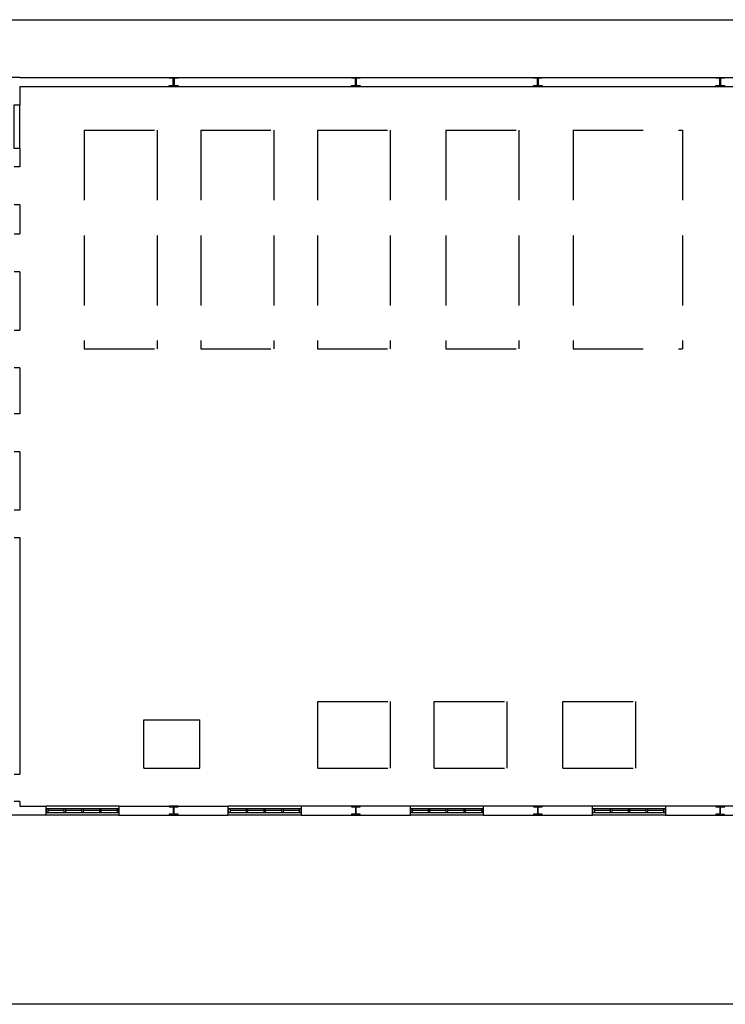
# Model space of a CAD drawing. Header units: millimetres. Extents: x -559 to 10735, y -2326 to 222.
# Tile 413 of 656: x 2627 to 2637, y -1797 to -1783. Entities that reach past the tile are written whole.
import ezdxf

# ---------------------------------------------------------------- set-up
doc = ezdxf.new("R2010")
doc.units = ezdxf.units.MM
doc.header["$LTSCALE"] = 4
doc.linetypes.add('HIDDEN', pattern=[0.375, 0.25, -0.125])
doc.layers.add('Extremos da Area Total', color=253, linetype='Continuous')
doc.layers.add('Planta Baixa', color=251, linetype='Continuous')

# ---------------------------------------------------------------- blocks, each defined once
blk = doc.blocks.new('AUW01D3S-flat-18-flat-1')
at = {"color": 9}
for p, q in [((0, 0.125), (-2, 0.125)), ((0, -0.125), (-2, -0.125))]:
    blk.add_line(p, q, dxfattribs=at)
blk = doc.blocks.new('AUD18D1S-flat-48-flat-1')
at = {"color": 9}
for p, q in [((-2, -0.125), (-2, 0.125)), ((0, 0.125), (0, -0.125))]:
    blk.add_line(p, q, dxfattribs=at)
blk = doc.blocks.new('AUD19D1S-flat-48-flat-1')
at = {"color": 9}
for p, q in [((-2, 0), (-2, 0)), ((0, 0), (0, 0))]:
    blk.add_line(p, q, dxfattribs=at)
blk = doc.blocks.new('AUD37D1S-flat-132-flat-1')
at = {"color": 9}
for p, q in [((-0.05, 0.05), (-0.05, -0.05)), ((0, 0.05), (-0.05, 0.05)), ((0, -0.05), (0, 0.05)), ((-0.05, -0.05), (0, -0.05))]:
    blk.add_line(p, q, dxfattribs=at)
at = {"color": 9, "width": 0.5, "flags": 3}
for p in [(-0.05, 0), (-0.05, -0.05)]:
    blk.add_attdef('JAMBPT', p, '', height=0.01, rotation=180, dxfattribs=at)
at = {"color": 9, "oblique": 36.8699, "width": 1.25, "flags": 3}
for p in [(-0.05, 0.05), (-0.05, 0), (-0.05, -0.05)]:
    blk.add_attdef('JAMBPT', p, '', height=0.00632, rotation=243.4349, dxfattribs=at)
blk = doc.blocks.new('AUD37D1S-flat-131-flat-1')
at = {"color": 9}
for p, q in [((0, -0.05), (0, 0.05)), ((0, 0.05), (0.05, 0.05)), ((0.05, 0.05), (0.05, -0.05)), ((0.05, -0.05), (0, -0.05))]:
    blk.add_line(p, q, dxfattribs=at)
at = {"color": 9, "text_generation_flag": 4, "width": 1.25, "flags": 3}
for p in [(0.05, 0.05), (0.05, 0), (0.05, -0.05)]:
    blk.add_attdef('JAMBPT', p, '', height=0.00632, rotation=296.5651, dxfattribs=at)
at = {"color": 9, "text_generation_flag": 4, "width": 0.5, "flags": 3}
for p in [(0.05, 0), (0.05, -0.05)]:
    blk.add_attdef('JAMBPT', p, '', height=0.01, dxfattribs=at)
blk = doc.blocks.new('AUD40D1S-flat-36-flat-1')
at = {"color": 9}
for p, q in [((-1, 0.05), (-1, -0.05)), ((1, 0.05), (-1, 0.05)), ((1, -0.05), (1, 0.05)), ((-1, -0.05), (1, -0.05))]:
    blk.add_line(p, q, dxfattribs=at)
blk = doc.blocks.new('AUD40D1S-flat-35-flat-1')
at = {"color": 9}
for p, q in [((-1, 0.05), (-1, -0.05)), ((1, 0.05), (-1, 0.05)), ((1, -0.05), (1, 0.05)), ((-1, -0.05), (1, -0.05))]:
    blk.add_line(p, q, dxfattribs=at)
blk = doc.blocks.new('AUD37D1S-flat-130-flat-1')
at = {"color": 9}
for p, q in [((-0.05, 0.05), (-0.05, -0.05)), ((0, 0.05), (-0.05, 0.05)), ((0, -0.05), (0, 0.05)), ((-0.05, -0.05), (0, -0.05))]:
    blk.add_line(p, q, dxfattribs=at)
at = {"color": 9, "width": 0.5, "flags": 3}
for p in [(-0.05, 0), (-0.05, -0.05)]:
    blk.add_attdef('JAMBPT', p, '', height=0.01, rotation=180, dxfattribs=at)
at = {"color": 9, "oblique": 36.8699, "width": 1.25, "flags": 3}
for p in [(-0.05, 0.05), (-0.05, 0), (-0.05, -0.05)]:
    blk.add_attdef('JAMBPT', p, '', height=0.00632, rotation=243.4349, dxfattribs=at)
blk = doc.blocks.new('AUD37D1S-flat-129-flat-1')
at = {"color": 9}
for p, q in [((-0.05, 0.05), (-0.05, -0.05)), ((0, 0.05), (-0.05, 0.05)), ((0, -0.05), (0, 0.05)), ((-0.05, -0.05), (0, -0.05))]:
    blk.add_line(p, q, dxfattribs=at)
at = {"color": 9, "width": 0.5, "flags": 3}
for p in [(-0.05, 0), (-0.05, -0.05)]:
    blk.add_attdef('JAMBPT', p, '', height=0.01, rotation=180, dxfattribs=at)
at = {"color": 9, "oblique": 36.8699, "width": 1.25, "flags": 3}
for p in [(-0.05, 0.05), (-0.05, 0), (-0.05, -0.05)]:
    blk.add_attdef('JAMBPT', p, '', height=0.00632, rotation=243.4349, dxfattribs=at)
blk = doc.blocks.new('AUD37D1S-flat-128-flat-1')
at = {"color": 9}
for p, q in [((-0.05, 0.05), (-0.05, -0.05)), ((0, 0.05), (-0.05, 0.05)), ((0, -0.05), (0, 0.05)), ((-0.05, -0.05), (0, -0.05))]:
    blk.add_line(p, q, dxfattribs=at)
at = {"color": 9, "width": 0.5, "flags": 3}
for p in [(-0.05, 0), (-0.05, -0.05)]:
    blk.add_attdef('JAMBPT', p, '', height=0.01, rotation=180, dxfattribs=at)
at = {"color": 9, "oblique": 36.8699, "width": 1.25, "flags": 3}
for p in [(-0.05, 0.05), (-0.05, 0), (-0.05, -0.05)]:
    blk.add_attdef('JAMBPT', p, '', height=0.00632, rotation=243.4349, dxfattribs=at)
blk = doc.blocks.new('AUW01D1S-flat-52-flat-1')
at = {"color": 9}
blk.add_line((0.21875, 0), (-0.21875, 0), dxfattribs=at)
blk = doc.blocks.new('AUW01D1S-flat-51-flat-1')
at = {"color": 9}
blk.add_line((0.21875, 0), (-0.21875, 0), dxfattribs=at)
blk = doc.blocks.new('AUW01D1S-flat-50-flat-1')
at = {"color": 9}
blk.add_line((0.21875, 0), (-0.21875, 0), dxfattribs=at)
blk = doc.blocks.new('AUW01D1S-flat-49-flat-1')
at = {"color": 9}
blk.add_line((0.21875, 0), (-0.21875, 0), dxfattribs=at)
blk = doc.blocks.new('AUW01D3S-flat-17-flat-1')
at = {"color": 9}
for p, q in [((0, 0.125), (-2, 0.125)), ((0, -0.125), (-2, -0.125))]:
    blk.add_line(p, q, dxfattribs=at)
blk = doc.blocks.new('AUD18D1S-flat-47-flat-1')
at = {"color": 9}
for p, q in [((-2, -0.125), (-2, 0.125)), ((0, 0.125), (0, -0.125))]:
    blk.add_line(p, q, dxfattribs=at)
blk = doc.blocks.new('AUD19D1S-flat-47-flat-1')
at = {"color": 9}
for p, q in [((-2, 0), (-2, 0)), ((0, 0), (0, 0))]:
    blk.add_line(p, q, dxfattribs=at)
blk = doc.blocks.new('AUD37D1S-flat-127-flat-1')
at = {"color": 9}
for p, q in [((-0.05, 0.05), (-0.05, -0.05)), ((0, 0.05), (-0.05, 0.05)), ((0, -0.05), (0, 0.05)), ((-0.05, -0.05), (0, -0.05))]:
    blk.add_line(p, q, dxfattribs=at)
at = {"color": 9, "width": 0.5, "flags": 3}
for p in [(-0.05, 0), (-0.05, -0.05)]:
    blk.add_attdef('JAMBPT', p, '', height=0.01, rotation=180, dxfattribs=at)
at = {"color": 9, "oblique": 36.8699, "width": 1.25, "flags": 3}
for p in [(-0.05, 0.05), (-0.05, 0), (-0.05, -0.05)]:
    blk.add_attdef('JAMBPT', p, '', height=0.00632, rotation=243.4349, dxfattribs=at)
blk = doc.blocks.new('AUD37D1S-flat-126-flat-1')
at = {"color": 9}
for p, q in [((0, -0.05), (0, 0.05)), ((0, 0.05), (0.05, 0.05)), ((0.05, 0.05), (0.05, -0.05)), ((0.05, -0.05), (0, -0.05))]:
    blk.add_line(p, q, dxfattribs=at)
at = {"color": 9, "text_generation_flag": 4, "width": 1.25, "flags": 3}
for p in [(0.05, 0.05), (0.05, 0), (0.05, -0.05)]:
    blk.add_attdef('JAMBPT', p, '', height=0.00632, rotation=296.5651, dxfattribs=at)
at = {"color": 9, "text_generation_flag": 4, "width": 0.5, "flags": 3}
for p in [(0.05, 0), (0.05, -0.05)]:
    blk.add_attdef('JAMBPT', p, '', height=0.01, dxfattribs=at)
blk = doc.blocks.new('AUD40D1S-flat-34-flat-1')
at = {"color": 9}
for p, q in [((-1, 0.05), (-1, -0.05)), ((1, 0.05), (-1, 0.05)), ((1, -0.05), (1, 0.05)), ((-1, -0.05), (1, -0.05))]:
    blk.add_line(p, q, dxfattribs=at)
blk = doc.blocks.new('AUD40D1S-flat-33-flat-1')
at = {"color": 9}
for p, q in [((-1, 0.05), (-1, -0.05)), ((1, 0.05), (-1, 0.05)), ((1, -0.05), (1, 0.05)), ((-1, -0.05), (1, -0.05))]:
    blk.add_line(p, q, dxfattribs=at)
blk = doc.blocks.new('AUD37D1S-flat-125-flat-1')
at = {"color": 9}
for p, q in [((-0.05, 0.05), (-0.05, -0.05)), ((0, 0.05), (-0.05, 0.05)), ((0, -0.05), (0, 0.05)), ((-0.05, -0.05), (0, -0.05))]:
    blk.add_line(p, q, dxfattribs=at)
at = {"color": 9, "width": 0.5, "flags": 3}
for p in [(-0.05, 0), (-0.05, -0.05)]:
    blk.add_attdef('JAMBPT', p, '', height=0.01, rotation=180, dxfattribs=at)
at = {"color": 9, "oblique": 36.8699, "width": 1.25, "flags": 3}
for p in [(-0.05, 0.05), (-0.05, 0), (-0.05, -0.05)]:
    blk.add_attdef('JAMBPT', p, '', height=0.00632, rotation=243.4349, dxfattribs=at)
blk = doc.blocks.new('AUD37D1S-flat-124-flat-1')
at = {"color": 9}
for p, q in [((-0.05, 0.05), (-0.05, -0.05)), ((0, 0.05), (-0.05, 0.05)), ((0, -0.05), (0, 0.05)), ((-0.05, -0.05), (0, -0.05))]:
    blk.add_line(p, q, dxfattribs=at)
at = {"color": 9, "width": 0.5, "flags": 3}
for p in [(-0.05, 0), (-0.05, -0.05)]:
    blk.add_attdef('JAMBPT', p, '', height=0.01, rotation=180, dxfattribs=at)
at = {"color": 9, "oblique": 36.8699, "width": 1.25, "flags": 3}
for p in [(-0.05, 0.05), (-0.05, 0), (-0.05, -0.05)]:
    blk.add_attdef('JAMBPT', p, '', height=0.00632, rotation=243.4349, dxfattribs=at)
blk = doc.blocks.new('AUD37D1S-flat-123-flat-1')
at = {"color": 9}
for p, q in [((-0.05, 0.05), (-0.05, -0.05)), ((0, 0.05), (-0.05, 0.05)), ((0, -0.05), (0, 0.05)), ((-0.05, -0.05), (0, -0.05))]:
    blk.add_line(p, q, dxfattribs=at)
at = {"color": 9, "width": 0.5, "flags": 3}
for p in [(-0.05, 0), (-0.05, -0.05)]:
    blk.add_attdef('JAMBPT', p, '', height=0.01, rotation=180, dxfattribs=at)
at = {"color": 9, "oblique": 36.8699, "width": 1.25, "flags": 3}
for p in [(-0.05, 0.05), (-0.05, 0), (-0.05, -0.05)]:
    blk.add_attdef('JAMBPT', p, '', height=0.00632, rotation=243.4349, dxfattribs=at)
blk = doc.blocks.new('AUW01D1S-flat-48-flat-1')
at = {"color": 9}
blk.add_line((0.21875, 0), (-0.21875, 0), dxfattribs=at)
blk = doc.blocks.new('AUW01D1S-flat-47-flat-1')
at = {"color": 9}
blk.add_line((0.21875, 0), (-0.21875, 0), dxfattribs=at)
blk = doc.blocks.new('AUW01D1S-flat-46-flat-1')
at = {"color": 9}
blk.add_line((0.21875, 0), (-0.21875, 0), dxfattribs=at)
blk = doc.blocks.new('AUW01D1S-flat-45-flat-1')
at = {"color": 9}
blk.add_line((0.21875, 0), (-0.21875, 0), dxfattribs=at)
blk = doc.blocks.new('AUW01D3S-flat-16-flat-1')
at = {"color": 9}
for p, q in [((0, 0.125), (-2, 0.125)), ((0, -0.125), (-2, -0.125))]:
    blk.add_line(p, q, dxfattribs=at)
blk = doc.blocks.new('AUD18D1S-flat-46-flat-1')
at = {"color": 9}
for p, q in [((-2, -0.125), (-2, 0.125)), ((0, 0.125), (0, -0.125))]:
    blk.add_line(p, q, dxfattribs=at)
blk = doc.blocks.new('AUD19D1S-flat-46-flat-1')
at = {"color": 9}
for p, q in [((-2, 0), (-2, 0)), ((0, 0), (0, 0))]:
    blk.add_line(p, q, dxfattribs=at)
blk = doc.blocks.new('AUD37D1S-flat-122-flat-1')
at = {"color": 9}
for p, q in [((-0.05, 0.05), (-0.05, -0.05)), ((0, 0.05), (-0.05, 0.05)), ((0, -0.05), (0, 0.05)), ((-0.05, -0.05), (0, -0.05))]:
    blk.add_line(p, q, dxfattribs=at)
at = {"color": 9, "width": 0.5, "flags": 3}
for p in [(-0.05, 0), (-0.05, -0.05)]:
    blk.add_attdef('JAMBPT', p, '', height=0.01, rotation=180, dxfattribs=at)
at = {"color": 9, "oblique": 36.8699, "width": 1.25, "flags": 3}
for p in [(-0.05, 0.05), (-0.05, 0), (-0.05, -0.05)]:
    blk.add_attdef('JAMBPT', p, '', height=0.00632, rotation=243.4349, dxfattribs=at)
blk = doc.blocks.new('AUD37D1S-flat-121-flat-1')
at = {"color": 9}
for p, q in [((0, -0.05), (0, 0.05)), ((0, 0.05), (0.05, 0.05)), ((0.05, 0.05), (0.05, -0.05)), ((0.05, -0.05), (0, -0.05))]:
    blk.add_line(p, q, dxfattribs=at)
at = {"color": 9, "text_generation_flag": 4, "width": 1.25, "flags": 3}
for p in [(0.05, 0.05), (0.05, 0), (0.05, -0.05)]:
    blk.add_attdef('JAMBPT', p, '', height=0.00632, rotation=296.5651, dxfattribs=at)
at = {"color": 9, "text_generation_flag": 4, "width": 0.5, "flags": 3}
for p in [(0.05, 0), (0.05, -0.05)]:
    blk.add_attdef('JAMBPT', p, '', height=0.01, dxfattribs=at)
blk = doc.blocks.new('AUD40D1S-flat-32-flat-1')
at = {"color": 9}
for p, q in [((-1, 0.05), (-1, -0.05)), ((1, 0.05), (-1, 0.05)), ((1, -0.05), (1, 0.05)), ((-1, -0.05), (1, -0.05))]:
    blk.add_line(p, q, dxfattribs=at)
blk = doc.blocks.new('AUD40D1S-flat-31-flat-1')
at = {"color": 9}
for p, q in [((-1, 0.05), (-1, -0.05)), ((1, 0.05), (-1, 0.05)), ((1, -0.05), (1, 0.05)), ((-1, -0.05), (1, -0.05))]:
    blk.add_line(p, q, dxfattribs=at)
blk = doc.blocks.new('AUD37D1S-flat-120-flat-1')
at = {"color": 9}
for p, q in [((-0.05, 0.05), (-0.05, -0.05)), ((0, 0.05), (-0.05, 0.05)), ((0, -0.05), (0, 0.05)), ((-0.05, -0.05), (0, -0.05))]:
    blk.add_line(p, q, dxfattribs=at)
at = {"color": 9, "width": 0.5, "flags": 3}
for p in [(-0.05, 0), (-0.05, -0.05)]:
    blk.add_attdef('JAMBPT', p, '', height=0.01, rotation=180, dxfattribs=at)
at = {"color": 9, "oblique": 36.8699, "width": 1.25, "flags": 3}
for p in [(-0.05, 0.05), (-0.05, 0), (-0.05, -0.05)]:
    blk.add_attdef('JAMBPT', p, '', height=0.00632, rotation=243.4349, dxfattribs=at)
blk = doc.blocks.new('AUD37D1S-flat-119-flat-1')
at = {"color": 9}
for p, q in [((-0.05, 0.05), (-0.05, -0.05)), ((0, 0.05), (-0.05, 0.05)), ((0, -0.05), (0, 0.05)), ((-0.05, -0.05), (0, -0.05))]:
    blk.add_line(p, q, dxfattribs=at)
at = {"color": 9, "width": 0.5, "flags": 3}
for p in [(-0.05, 0), (-0.05, -0.05)]:
    blk.add_attdef('JAMBPT', p, '', height=0.01, rotation=180, dxfattribs=at)
at = {"color": 9, "oblique": 36.8699, "width": 1.25, "flags": 3}
for p in [(-0.05, 0.05), (-0.05, 0), (-0.05, -0.05)]:
    blk.add_attdef('JAMBPT', p, '', height=0.00632, rotation=243.4349, dxfattribs=at)
blk = doc.blocks.new('AUD37D1S-flat-118-flat-1')
at = {"color": 9}
for p, q in [((-0.05, 0.05), (-0.05, -0.05)), ((0, 0.05), (-0.05, 0.05)), ((0, -0.05), (0, 0.05)), ((-0.05, -0.05), (0, -0.05))]:
    blk.add_line(p, q, dxfattribs=at)
at = {"color": 9, "width": 0.5, "flags": 3}
for p in [(-0.05, 0), (-0.05, -0.05)]:
    blk.add_attdef('JAMBPT', p, '', height=0.01, rotation=180, dxfattribs=at)
at = {"color": 9, "oblique": 36.8699, "width": 1.25, "flags": 3}
for p in [(-0.05, 0.05), (-0.05, 0), (-0.05, -0.05)]:
    blk.add_attdef('JAMBPT', p, '', height=0.00632, rotation=243.4349, dxfattribs=at)
blk = doc.blocks.new('AUW01D1S-flat-44-flat-1')
at = {"color": 9}
blk.add_line((0.21875, 0), (-0.21875, 0), dxfattribs=at)
blk = doc.blocks.new('AUW01D1S-flat-43-flat-1')
at = {"color": 9}
blk.add_line((0.21875, 0), (-0.21875, 0), dxfattribs=at)
blk = doc.blocks.new('AUW01D1S-flat-42-flat-1')
at = {"color": 9}
blk.add_line((0.21875, 0), (-0.21875, 0), dxfattribs=at)
blk = doc.blocks.new('AUW01D1S-flat-41-flat-1')
at = {"color": 9}
blk.add_line((0.21875, 0), (-0.21875, 0), dxfattribs=at)
blk = doc.blocks.new('AUD18D1S-flat-43-flat-1')
at = {"color": 9}
for p, q in [((-0.075, 0.75), (0.075, 0.75)), ((0.075, 0), (-0.075, 0))]:
    blk.add_line(p, q, dxfattribs=at)
blk = doc.blocks.new('AUW01D1S-flat-40-flat-1')
at = {"color": 9}
blk.add_line((0.21875, 0), (-0.21875, 0), dxfattribs=at)
blk = doc.blocks.new('AUW01D1S-flat-39-flat-1')
at = {"color": 9}
blk.add_line((0.21875, 0), (-0.21875, 0), dxfattribs=at)
blk = doc.blocks.new('AUW01D1S-flat-38-flat-1')
at = {"color": 9}
blk.add_line((0.21875, 0), (-0.21875, 0), dxfattribs=at)
blk = doc.blocks.new('AUW01D1S-flat-37-flat-1')
at = {"color": 9}
blk.add_line((0.21875, 0), (-0.21875, 0), dxfattribs=at)
blk = doc.blocks.new('AUD37D1S-flat-109-flat-1')
at = {"color": 9}
for p, q in [((-0.05, 0.05), (-0.05, -0.05)), ((0, 0.05), (-0.05, 0.05)), ((0, -0.05), (0, 0.05)), ((-0.05, -0.05), (0, -0.05))]:
    blk.add_line(p, q, dxfattribs=at)
at = {"color": 9, "width": 0.5, "flags": 3}
for p in [(-0.05, 0), (-0.05, -0.05)]:
    blk.add_attdef('JAMBPT', p, '', height=0.01, rotation=180, dxfattribs=at)
at = {"color": 9, "oblique": 36.8699, "width": 1.25, "flags": 3}
for p in [(-0.05, 0.05), (-0.05, 0), (-0.05, -0.05)]:
    blk.add_attdef('JAMBPT', p, '', height=0.00632, rotation=243.4349, dxfattribs=at)
blk = doc.blocks.new('AUD37D1S-flat-108-flat-1')
at = {"color": 9}
for p, q in [((-0.05, 0.05), (-0.05, -0.05)), ((0, 0.05), (-0.05, 0.05)), ((0, -0.05), (0, 0.05)), ((-0.05, -0.05), (0, -0.05))]:
    blk.add_line(p, q, dxfattribs=at)
at = {"color": 9, "width": 0.5, "flags": 3}
for p in [(-0.05, 0), (-0.05, -0.05)]:
    blk.add_attdef('JAMBPT', p, '', height=0.01, rotation=180, dxfattribs=at)
at = {"color": 9, "oblique": 36.8699, "width": 1.25, "flags": 3}
for p in [(-0.05, 0.05), (-0.05, 0), (-0.05, -0.05)]:
    blk.add_attdef('JAMBPT', p, '', height=0.00632, rotation=243.4349, dxfattribs=at)
blk = doc.blocks.new('AUD37D1S-flat-107-flat-1')
at = {"color": 9}
for p, q in [((-0.05, 0.05), (-0.05, -0.05)), ((0, 0.05), (-0.05, 0.05)), ((0, -0.05), (0, 0.05)), ((-0.05, -0.05), (0, -0.05))]:
    blk.add_line(p, q, dxfattribs=at)
at = {"color": 9, "width": 0.5, "flags": 3}
for p in [(-0.05, 0), (-0.05, -0.05)]:
    blk.add_attdef('JAMBPT', p, '', height=0.01, rotation=180, dxfattribs=at)
at = {"color": 9, "oblique": 36.8699, "width": 1.25, "flags": 3}
for p in [(-0.05, 0.05), (-0.05, 0), (-0.05, -0.05)]:
    blk.add_attdef('JAMBPT', p, '', height=0.00632, rotation=243.4349, dxfattribs=at)
blk = doc.blocks.new('AUD40D1S-flat-30-flat-1')
at = {"color": 9}
for p, q in [((-1, 0.05), (-1, -0.05)), ((1, 0.05), (-1, 0.05)), ((1, -0.05), (1, 0.05)), ((-1, -0.05), (1, -0.05))]:
    blk.add_line(p, q, dxfattribs=at)
blk = doc.blocks.new('AUD40D1S-flat-29-flat-1')
at = {"color": 9}
for p, q in [((-1, 0.05), (-1, -0.05)), ((1, 0.05), (-1, 0.05)), ((1, -0.05), (1, 0.05)), ((-1, -0.05), (1, -0.05))]:
    blk.add_line(p, q, dxfattribs=at)
blk = doc.blocks.new('AUD37D1S-flat-106-flat-1')
at = {"color": 9}
for p, q in [((0, -0.05), (0, 0.05)), ((0, 0.05), (0.05, 0.05)), ((0.05, 0.05), (0.05, -0.05)), ((0.05, -0.05), (0, -0.05))]:
    blk.add_line(p, q, dxfattribs=at)
at = {"color": 9, "text_generation_flag": 4, "width": 1.25, "flags": 3}
for p in [(0.05, 0.05), (0.05, 0), (0.05, -0.05)]:
    blk.add_attdef('JAMBPT', p, '', height=0.00632, rotation=296.5651, dxfattribs=at)
at = {"color": 9, "text_generation_flag": 4, "width": 0.5, "flags": 3}
for p in [(0.05, 0), (0.05, -0.05)]:
    blk.add_attdef('JAMBPT', p, '', height=0.01, dxfattribs=at)
blk = doc.blocks.new('AUD37D1S-flat-105-flat-1')
at = {"color": 9}
for p, q in [((-0.05, 0.05), (-0.05, -0.05)), ((0, 0.05), (-0.05, 0.05)), ((0, -0.05), (0, 0.05)), ((-0.05, -0.05), (0, -0.05))]:
    blk.add_line(p, q, dxfattribs=at)
at = {"color": 9, "width": 0.5, "flags": 3}
for p in [(-0.05, 0), (-0.05, -0.05)]:
    blk.add_attdef('JAMBPT', p, '', height=0.01, rotation=180, dxfattribs=at)
at = {"color": 9, "oblique": 36.8699, "width": 1.25, "flags": 3}
for p in [(-0.05, 0.05), (-0.05, 0), (-0.05, -0.05)]:
    blk.add_attdef('JAMBPT', p, '', height=0.00632, rotation=243.4349, dxfattribs=at)
blk = doc.blocks.new('AUD19D1S-flat-41-flat-1')
at = {"color": 9}
for p, q in [((-2, 0), (-2, 0)), ((0, 0), (0, 0))]:
    blk.add_line(p, q, dxfattribs=at)
blk = doc.blocks.new('AUD18D1S-flat-41-flat-1')
at = {"color": 9}
for p, q in [((-2, -0.125), (-2, 0.125)), ((0, 0.125), (0, -0.125))]:
    blk.add_line(p, q, dxfattribs=at)
blk = doc.blocks.new('AUW01D3S-flat-15-flat-1')
at = {"color": 9}
for p, q in [((0, 0.125), (-2, 0.125)), ((0, -0.125), (-2, -0.125))]:
    blk.add_line(p, q, dxfattribs=at)
blk = doc.blocks.new('AUD18D1S-flat-35-flat-1')
at = {"color": 9}
for p, q in [((0.075, 0), (-0.075, 0)), ((-0.075, -0.75), (0.075, -0.75))]:
    blk.add_line(p, q, dxfattribs=at)
blk = doc.blocks.new('AUD18D1S-flat-28-flat-1')
at = {"color": 9}
for p, q in [((-0.075, 1.03), (0.075, 1.03)), ((0.075, 0), (-0.075, 0))]:
    blk.add_line(p, q, dxfattribs=at)
blk = doc.blocks.new('AUD18D1S-flat-27-flat-1')
at = {"color": 9}
for p, q in [((-0.075, 1.05), (0.075, 1.05)), ((0.075, 0), (-0.075, 0))]:
    blk.add_line(p, q, dxfattribs=at)
blk = doc.blocks.new('AUD18D1S-flat-26-flat-1')
at = {"color": 9}
for p, q in [((-0.075, 1.05), (0.075, 1.05)), ((0.075, 0), (-0.075, 0))]:
    blk.add_line(p, q, dxfattribs=at)
blk = doc.blocks.new('AUW01D3S-flat-11-flat-1')
at = {"color": 9}
for p, q in [((-0.075, 0), (-0.075, 1.2)), ((0.075, 0), (0.075, 1.2))]:
    blk.add_line(p, q, dxfattribs=at)
blk = doc.blocks.new('AUD18D1S-flat-25-flat-1')
at = {"color": 9}
for p, q in [((-0.075, 1.2), (0.075, 1.2)), ((0.075, 0), (-0.075, 0))]:
    blk.add_line(p, q, dxfattribs=at)
blk = doc.blocks.new('AUD18D1S-flat-24-flat-1')
at = {"color": 9}
for p, q in [((-0.075, 1.05), (0.075, 1.05)), ((0.075, 0), (-0.075, 0))]:
    blk.add_line(p, q, dxfattribs=at)

msp = doc.modelspace()

# ---------------------------------------------------------------- linework, layer by layer
at = {"layer": 'Extremos da Area Total'}
msp.add_lwpolyline([(2612.603, -1784.773), (2612.603, -1783.138), (2661.176, -1783.138), (2661.176, -1797.173), (2612.603, -1797.173), (2612.603, -1785.049)], dxfattribs=at)
msp.add_lwpolyline([(2612.603, -1784.773), (2612.603, -1783.138), (2661.176, -1783.138), (2661.176, -1797.173), (2612.603, -1797.173), (2612.603, -1785.049)], dxfattribs=at)
at = {"layer": 'Planta Baixa'}
for p, q in [((2626.516, -1783.96), (2623.452, -1783.96)), ((2626.516, -1783.96), (2623.452, -1783.96)), ((2626.516, -1783.96), (2655.458, -1783.96)), ((2626.516, -1783.96), (2655.458, -1783.96)), ((2626.516, -1784.09), (2626.516, -1784.35)), ((2626.516, -1784.09), (2655.458, -1784.09)), ((2626.516, -1784.09), (2626.516, -1784.35)), ((2626.516, -1784.09), (2655.458, -1784.09)), ((2626.516, -1784.973), (2626.516, -1785.233)), ((2626.516, -1784.973), (2626.516, -1785.233)), ((2626.516, -1785.778), (2626.516, -1786.188)), ((2626.516, -1785.778), (2626.516, -1786.188)), ((2626.516, -1786.734), (2626.516, -1787.564)), ((2626.516, -1786.734), (2626.516, -1787.564)), ((2626.516, -1788.099), (2626.516, -1788.754)), ((2626.516, -1788.099), (2626.516, -1788.754)), ((2626.516, -1789.299), (2626.516, -1790.13)), ((2626.516, -1789.299), (2626.516, -1790.13)), ((2626.516, -1790.52), (2626.516, -1793.89)), ((2626.516, -1790.52), (2626.516, -1793.89)), ((2626.516, -1794.28), (2626.516, -1794.347)), ((2626.516, -1794.28), (2626.516, -1794.347)), ((2626.516, -1794.347), (2626.893, -1794.347)), ((2626.516, -1794.347), (2626.893, -1794.347)), ((2627.931, -1794.347), (2629.49, -1794.347)), ((2627.931, -1794.347), (2629.49, -1794.347)), ((2632.086, -1794.347), (2630.528, -1794.347)), ((2632.086, -1794.347), (2630.528, -1794.347)), ((2634.683, -1794.347), (2633.125, -1794.347)), ((2634.683, -1794.347), (2633.125, -1794.347)), ((2637.28, -1794.347), (2635.722, -1794.347)), ((2637.28, -1794.347), (2635.722, -1794.347)), ((2626.516, -1794.477), (2625.335, -1794.477)), ((2626.516, -1794.477), (2625.335, -1794.477)), ((2626.893, -1794.477), (2626.516, -1794.477)), ((2626.893, -1794.477), (2626.516, -1794.477)), ((2627.931, -1794.477), (2629.49, -1794.477)), ((2627.931, -1794.477), (2629.49, -1794.477)), ((2630.528, -1794.477), (2632.086, -1794.477)), ((2630.528, -1794.477), (2632.086, -1794.477)), ((2633.125, -1794.477), (2634.683, -1794.477)), ((2633.125, -1794.477), (2634.683, -1794.477)), ((2635.722, -1794.477), (2637.28, -1794.477)), ((2635.722, -1794.477), (2637.28, -1794.477))]:
    msp.add_line(p, q, dxfattribs=at)
at = {"layer": 'Planta Baixa', "linetype": 'HIDDEN'}
for p, q in [((2627.436, -1784.712), (2628.475, -1784.712)), ((2627.436, -1784.712), (2627.436, -1787.829)), ((2627.436, -1784.712), (2628.475, -1784.712)), ((2627.436, -1784.712), (2627.436, -1787.829)), ((2628.475, -1784.712), (2628.475, -1787.829)), ((2628.475, -1784.712), (2628.475, -1787.829)), ((2629.098, -1784.712), (2629.098, -1787.829)), ((2629.098, -1784.712), (2630.137, -1784.712)), ((2629.098, -1784.712), (2629.098, -1787.829)), ((2629.098, -1784.712), (2630.137, -1784.712)), ((2630.137, -1784.712), (2630.137, -1787.829)), ((2630.137, -1784.712), (2630.137, -1787.829)), ((2630.76, -1784.712), (2630.76, -1787.829)), ((2630.76, -1784.712), (2631.798, -1784.712)), ((2630.76, -1784.712), (2630.76, -1787.829)), ((2630.76, -1784.712), (2631.798, -1784.712)), ((2631.798, -1784.712), (2631.798, -1787.829)), ((2631.798, -1784.712), (2631.798, -1787.829)), ((2632.593, -1784.712), (2632.593, -1787.829)), ((2632.593, -1784.712), (2633.632, -1784.712)), ((2632.593, -1784.712), (2632.593, -1787.829)), ((2632.593, -1784.712), (2633.632, -1784.712)), ((2633.632, -1784.712), (2633.632, -1787.829)), ((2633.632, -1784.712), (2633.632, -1787.829)), ((2634.406, -1784.712), (2635.964, -1784.712)), ((2634.406, -1784.712), (2634.406, -1787.829)), ((2634.406, -1784.712), (2635.964, -1784.712)), ((2634.406, -1784.712), (2634.406, -1787.829)), ((2635.964, -1784.712), (2635.964, -1787.829)), ((2635.964, -1784.712), (2635.964, -1787.829)), ((2627.436, -1787.829), (2628.475, -1787.829)), ((2627.436, -1787.829), (2628.475, -1787.829)), ((2629.098, -1787.829), (2630.137, -1787.829)), ((2629.098, -1787.829), (2630.137, -1787.829)), ((2630.76, -1787.829), (2631.798, -1787.829)), ((2630.76, -1787.829), (2631.798, -1787.829)), ((2632.593, -1787.829), (2633.632, -1787.829)), ((2632.593, -1787.829), (2633.632, -1787.829)), ((2634.406, -1787.829), (2635.964, -1787.829)), ((2634.406, -1787.829), (2635.964, -1787.829)), ((2630.765, -1792.857), (2631.804, -1792.857)), ((2630.765, -1793.808), (2630.765, -1792.857)), ((2630.765, -1792.857), (2631.804, -1792.857)), ((2630.765, -1793.808), (2630.765, -1792.857)), ((2631.804, -1793.808), (2631.804, -1792.857)), ((2631.804, -1793.808), (2631.804, -1792.857)), ((2632.427, -1792.857), (2633.466, -1792.857)), ((2632.427, -1793.808), (2632.427, -1792.857)), ((2632.427, -1792.857), (2633.466, -1792.857)), ((2632.427, -1793.808), (2632.427, -1792.857)), ((2633.466, -1793.808), (2633.466, -1792.857)), ((2633.466, -1793.808), (2633.466, -1792.857)), ((2634.26, -1792.857), (2635.299, -1792.857)), ((2634.26, -1793.808), (2634.26, -1792.857)), ((2634.26, -1792.857), (2635.299, -1792.857)), ((2634.26, -1793.808), (2634.26, -1792.857)), ((2635.299, -1793.808), (2635.299, -1792.857)), ((2635.299, -1793.808), (2635.299, -1792.857)), ((2628.288, -1793.808), (2628.288, -1793.117)), ((2628.288, -1793.117), (2629.082, -1793.117)), ((2628.288, -1793.808), (2628.288, -1793.117)), ((2628.288, -1793.117), (2629.082, -1793.117)), ((2629.082, -1793.808), (2629.082, -1793.117)), ((2629.082, -1793.808), (2629.082, -1793.117)), ((2628.288, -1793.808), (2629.082, -1793.808)), ((2628.288, -1793.808), (2629.082, -1793.808)), ((2630.765, -1793.808), (2631.804, -1793.808)), ((2630.765, -1793.808), (2631.804, -1793.808)), ((2632.427, -1793.808), (2633.466, -1793.808)), ((2632.427, -1793.808), (2633.466, -1793.808)), ((2634.26, -1793.808), (2635.299, -1793.808)), ((2634.26, -1793.808), (2635.299, -1793.808))]:
    msp.add_line(p, q, dxfattribs=at)
at = {"layer": 'Planta Baixa'}
for points in [[(2628.773, -1783.963), (2628.773, -1783.973), (2628.721, -1783.973, 0.414214), (2628.716, -1783.978), (2628.716, -1784.072, 0.414214), (2628.721, -1784.077), (2628.773, -1784.077), (2628.773, -1784.087), (2628.648, -1784.087), (2628.648, -1784.077), (2628.7, -1784.077, 0.414214), (2628.705, -1784.072), (2628.705, -1783.978, 0.414214), (2628.7, -1783.973), (2628.648, -1783.973), (2628.648, -1783.963)], [(2628.773, -1783.963), (2628.773, -1783.973), (2628.721, -1783.973, 0.414214), (2628.716, -1783.978), (2628.716, -1784.072, 0.414214), (2628.721, -1784.077), (2628.773, -1784.077), (2628.773, -1784.087), (2628.648, -1784.087), (2628.648, -1784.077), (2628.7, -1784.077, 0.414214), (2628.705, -1784.072), (2628.705, -1783.978, 0.414214), (2628.7, -1783.973), (2628.648, -1783.973), (2628.648, -1783.963)], [(2631.37, -1783.963), (2631.37, -1783.973), (2631.318, -1783.973, 0.414214), (2631.312, -1783.978), (2631.312, -1784.072, 0.414214), (2631.318, -1784.077), (2631.37, -1784.077), (2631.37, -1784.087), (2631.245, -1784.087), (2631.245, -1784.077), (2631.297, -1784.077, 0.414214), (2631.302, -1784.072), (2631.302, -1783.978, 0.414214), (2631.297, -1783.973), (2631.245, -1783.973), (2631.245, -1783.963)], [(2631.37, -1783.963), (2631.37, -1783.973), (2631.318, -1783.973, 0.414214), (2631.312, -1783.978), (2631.312, -1784.072, 0.414214), (2631.318, -1784.077), (2631.37, -1784.077), (2631.37, -1784.087), (2631.245, -1784.087), (2631.245, -1784.077), (2631.297, -1784.077, 0.414214), (2631.302, -1784.072), (2631.302, -1783.978, 0.414214), (2631.297, -1783.973), (2631.245, -1783.973), (2631.245, -1783.963)], [(2633.966, -1783.963), (2633.966, -1783.973), (2633.914, -1783.973, 0.414214), (2633.909, -1783.978), (2633.909, -1784.072, 0.414214), (2633.914, -1784.077), (2633.966, -1784.077), (2633.966, -1784.087), (2633.842, -1784.087), (2633.842, -1784.077), (2633.894, -1784.077, 0.414214), (2633.899, -1784.072), (2633.899, -1783.978, 0.414214), (2633.894, -1783.973), (2633.842, -1783.973), (2633.842, -1783.963)], [(2633.966, -1783.963), (2633.966, -1783.973), (2633.914, -1783.973, 0.414214), (2633.909, -1783.978), (2633.909, -1784.072, 0.414214), (2633.914, -1784.077), (2633.966, -1784.077), (2633.966, -1784.087), (2633.842, -1784.087), (2633.842, -1784.077), (2633.894, -1784.077, 0.414214), (2633.899, -1784.072), (2633.899, -1783.978, 0.414214), (2633.894, -1783.973), (2633.842, -1783.973), (2633.842, -1783.963)], [(2636.439, -1784.088), (2636.439, -1784.077), (2636.491, -1784.077, 0.414214), (2636.496, -1784.072), (2636.495, -1783.978, 0.414214), (2636.49, -1783.973), (2636.438, -1783.973), (2636.438, -1783.963), (2636.563, -1783.962), (2636.563, -1783.973), (2636.511, -1783.973, 0.414214), (2636.506, -1783.978), (2636.506, -1784.072, 0.414214), (2636.512, -1784.077), (2636.563, -1784.077), (2636.564, -1784.087)], [(2636.439, -1784.088), (2636.439, -1784.077), (2636.491, -1784.077, 0.414214), (2636.496, -1784.072), (2636.495, -1783.978, 0.414214), (2636.49, -1783.973), (2636.438, -1783.973), (2636.438, -1783.963), (2636.563, -1783.962), (2636.563, -1783.973), (2636.511, -1783.973, 0.414214), (2636.506, -1783.978), (2636.506, -1784.072, 0.414214), (2636.512, -1784.077), (2636.563, -1784.077), (2636.564, -1784.087)], [(2628.773, -1794.475), (2628.773, -1794.464), (2628.721, -1794.464, -0.414214), (2628.716, -1794.459), (2628.716, -1794.366, -0.414214), (2628.721, -1794.36), (2628.773, -1794.36), (2628.773, -1794.35), (2628.648, -1794.35), (2628.648, -1794.36), (2628.7, -1794.36, -0.414214), (2628.705, -1794.366), (2628.705, -1794.459, -0.414214), (2628.7, -1794.464), (2628.648, -1794.464), (2628.648, -1794.475)], [(2628.773, -1794.475), (2628.773, -1794.464), (2628.721, -1794.464, -0.414214), (2628.716, -1794.459), (2628.716, -1794.366, -0.414214), (2628.721, -1794.36), (2628.773, -1794.36), (2628.773, -1794.35), (2628.648, -1794.35), (2628.648, -1794.36), (2628.7, -1794.36, -0.414214), (2628.705, -1794.366), (2628.705, -1794.459, -0.414214), (2628.7, -1794.464), (2628.648, -1794.464), (2628.648, -1794.475)], [(2631.37, -1794.475), (2631.37, -1794.464), (2631.318, -1794.464, -0.414214), (2631.312, -1794.459), (2631.312, -1794.366, -0.414214), (2631.318, -1794.36), (2631.37, -1794.36), (2631.37, -1794.35), (2631.245, -1794.35), (2631.245, -1794.36), (2631.297, -1794.36, -0.414214), (2631.302, -1794.366), (2631.302, -1794.459, -0.414214), (2631.297, -1794.464), (2631.245, -1794.464), (2631.245, -1794.475)], [(2631.37, -1794.475), (2631.37, -1794.464), (2631.318, -1794.464, -0.414214), (2631.312, -1794.459), (2631.312, -1794.366, -0.414214), (2631.318, -1794.36), (2631.37, -1794.36), (2631.37, -1794.35), (2631.245, -1794.35), (2631.245, -1794.36), (2631.297, -1794.36, -0.414214), (2631.302, -1794.366), (2631.302, -1794.459, -0.414214), (2631.297, -1794.464), (2631.245, -1794.464), (2631.245, -1794.475)], [(2633.966, -1794.475), (2633.966, -1794.464), (2633.914, -1794.464, -0.414214), (2633.909, -1794.459), (2633.909, -1794.366, -0.414214), (2633.914, -1794.36), (2633.966, -1794.36), (2633.966, -1794.35), (2633.842, -1794.35), (2633.842, -1794.36), (2633.894, -1794.36, -0.414214), (2633.899, -1794.366), (2633.899, -1794.459, -0.414214), (2633.894, -1794.464), (2633.842, -1794.464), (2633.842, -1794.475)], [(2633.966, -1794.475), (2633.966, -1794.464), (2633.914, -1794.464, -0.414214), (2633.909, -1794.459), (2633.909, -1794.366, -0.414214), (2633.914, -1794.36), (2633.966, -1794.36), (2633.966, -1794.35), (2633.842, -1794.35), (2633.842, -1794.36), (2633.894, -1794.36, -0.414214), (2633.899, -1794.366), (2633.899, -1794.459, -0.414214), (2633.894, -1794.464), (2633.842, -1794.464), (2633.842, -1794.475)], [(2636.439, -1794.35), (2636.439, -1794.36), (2636.491, -1794.36, -0.414214), (2636.496, -1794.366), (2636.495, -1794.459, -0.414214), (2636.49, -1794.464), (2636.438, -1794.464), (2636.438, -1794.474), (2636.563, -1794.475), (2636.563, -1794.465), (2636.511, -1794.464, -0.414214), (2636.506, -1794.459), (2636.506, -1794.366, -0.414214), (2636.512, -1794.36), (2636.563, -1794.361), (2636.564, -1794.35)], [(2636.439, -1794.35), (2636.439, -1794.36), (2636.491, -1794.36, -0.414214), (2636.496, -1794.366), (2636.495, -1794.459, -0.414214), (2636.49, -1794.464), (2636.438, -1794.464), (2636.438, -1794.474), (2636.563, -1794.475), (2636.563, -1794.465), (2636.511, -1794.464, -0.414214), (2636.506, -1794.459), (2636.506, -1794.366, -0.414214), (2636.512, -1794.36), (2636.563, -1794.361), (2636.564, -1794.35)]]:
    msp.add_lwpolyline(points, format="xyb", close=True, dxfattribs=at)

# ---------------------------------------------------------------- block references
at = {"layer": 'Planta Baixa', "xscale": 0.5193635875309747, "yscale": 0.5193635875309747, "zscale": 0.5193635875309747}
for name, p in [('AUW01D3S-flat-11-flat-1', (2626.477, -1784.973)), ('AUD18D1S-flat-25-flat-1', (2626.477, -1784.973)), ('AUW01D3S-flat-11-flat-1', (2626.477, -1784.973)), ('AUD18D1S-flat-25-flat-1', (2626.477, -1784.973)), ('AUD18D1S-flat-26-flat-1', (2626.477, -1785.778)), ('AUD18D1S-flat-26-flat-1', (2626.477, -1785.778)), ('AUD18D1S-flat-27-flat-1', (2626.477, -1786.734)), ('AUD18D1S-flat-27-flat-1', (2626.477, -1786.734)), ('AUD18D1S-flat-28-flat-1', (2626.477, -1788.099)), ('AUD18D1S-flat-28-flat-1', (2626.477, -1788.099)), ('AUD18D1S-flat-24-flat-1', (2626.477, -1789.299)), ('AUD18D1S-flat-24-flat-1', (2626.477, -1789.299)), ('AUD18D1S-flat-35-flat-1', (2626.477, -1790.13)), ('AUD18D1S-flat-35-flat-1', (2626.477, -1790.13)), ('AUD18D1S-flat-43-flat-1', (2626.477, -1794.28)), ('AUD18D1S-flat-43-flat-1', (2626.477, -1794.28)), ('AUD18D1S-flat-41-flat-1', (2627.931, -1794.412)), ('AUW01D3S-flat-15-flat-1', (2627.931, -1794.412)), ('AUD18D1S-flat-41-flat-1', (2627.931, -1794.412)), ('AUW01D3S-flat-15-flat-1', (2627.931, -1794.412)), ('AUW01D3S-flat-16-flat-1', (2630.528, -1794.412)), ('AUD18D1S-flat-46-flat-1', (2630.528, -1794.412)), ('AUW01D3S-flat-16-flat-1', (2630.528, -1794.412)), ('AUD18D1S-flat-46-flat-1', (2630.528, -1794.412)), ('AUW01D3S-flat-17-flat-1', (2633.125, -1794.412)), ('AUD18D1S-flat-47-flat-1', (2633.125, -1794.412)), ('AUW01D3S-flat-17-flat-1', (2633.125, -1794.412)), ('AUD18D1S-flat-47-flat-1', (2633.125, -1794.412)), ('AUW01D3S-flat-18-flat-1', (2635.722, -1794.412)), ('AUD18D1S-flat-48-flat-1', (2635.722, -1794.412)), ('AUW01D3S-flat-18-flat-1', (2635.722, -1794.412)), ('AUD18D1S-flat-48-flat-1', (2635.722, -1794.412)), ('AUD40D1S-flat-30-flat-1', (2627.412, -1794.412)), ('AUD40D1S-flat-29-flat-1', (2627.412, -1794.412)), ('AUD37D1S-flat-106-flat-1', (2626.893, -1794.412)), ('AUD40D1S-flat-30-flat-1', (2627.412, -1794.412)), ('AUD40D1S-flat-29-flat-1', (2627.412, -1794.412)), ('AUD37D1S-flat-106-flat-1', (2626.893, -1794.412)), ('AUD19D1S-flat-41-flat-1', (2627.931, -1794.412)), ('AUD19D1S-flat-41-flat-1', (2627.931, -1794.412)), ('AUW01D1S-flat-40-flat-1', (2627.032, -1794.412)), ('AUW01D1S-flat-40-flat-1', (2627.032, -1794.412)), ('AUD37D1S-flat-109-flat-1', (2627.172, -1794.412)), ('AUD37D1S-flat-109-flat-1', (2627.172, -1794.412)), ('AUW01D1S-flat-39-flat-1', (2627.285, -1794.412)), ('AUW01D1S-flat-39-flat-1', (2627.285, -1794.412)), ('AUD37D1S-flat-108-flat-1', (2627.425, -1794.412)), ('AUD37D1S-flat-108-flat-1', (2627.425, -1794.412)), ('AUW01D1S-flat-38-flat-1', (2627.539, -1794.412)), ('AUW01D1S-flat-38-flat-1', (2627.539, -1794.412)), ('AUD37D1S-flat-107-flat-1', (2627.678, -1794.412)), ('AUD37D1S-flat-107-flat-1', (2627.678, -1794.412)), ('AUW01D1S-flat-37-flat-1', (2627.792, -1794.412)), ('AUW01D1S-flat-37-flat-1', (2627.792, -1794.412)), ('AUD37D1S-flat-105-flat-1', (2627.931, -1794.412)), ('AUD37D1S-flat-105-flat-1', (2627.931, -1794.412)), ('AUD37D1S-flat-121-flat-1', (2629.49, -1794.412)), ('AUD40D1S-flat-32-flat-1', (2630.009, -1794.412)), ('AUD40D1S-flat-31-flat-1', (2630.009, -1794.412)), ('AUD37D1S-flat-121-flat-1', (2629.49, -1794.412)), ('AUD40D1S-flat-32-flat-1', (2630.009, -1794.412)), ('AUD40D1S-flat-31-flat-1', (2630.009, -1794.412)), ('AUD19D1S-flat-46-flat-1', (2630.528, -1794.412)), ('AUD19D1S-flat-46-flat-1', (2630.528, -1794.412)), ('AUW01D1S-flat-41-flat-1', (2629.629, -1794.412)), ('AUW01D1S-flat-41-flat-1', (2629.629, -1794.412)), ('AUD37D1S-flat-118-flat-1', (2629.769, -1794.412)), ('AUD37D1S-flat-118-flat-1', (2629.769, -1794.412)), ('AUW01D1S-flat-42-flat-1', (2629.882, -1794.412)), ('AUW01D1S-flat-42-flat-1', (2629.882, -1794.412)), ('AUD37D1S-flat-119-flat-1', (2630.022, -1794.412)), ('AUD37D1S-flat-119-flat-1', (2630.022, -1794.412)), ('AUW01D1S-flat-43-flat-1', (2630.135, -1794.412)), ('AUW01D1S-flat-43-flat-1', (2630.135, -1794.412)), ('AUD37D1S-flat-120-flat-1', (2630.275, -1794.412)), ('AUD37D1S-flat-120-flat-1', (2630.275, -1794.412)), ('AUW01D1S-flat-44-flat-1', (2630.389, -1794.412)), ('AUW01D1S-flat-44-flat-1', (2630.389, -1794.412)), ('AUD37D1S-flat-122-flat-1', (2630.528, -1794.412)), ('AUD37D1S-flat-122-flat-1', (2630.528, -1794.412)), ('AUD37D1S-flat-126-flat-1', (2632.086, -1794.412)), ('AUD40D1S-flat-34-flat-1', (2632.606, -1794.412)), ('AUD40D1S-flat-33-flat-1', (2632.606, -1794.412)), ('AUD37D1S-flat-126-flat-1', (2632.086, -1794.412)), ('AUD40D1S-flat-34-flat-1', (2632.606, -1794.412)), ('AUD40D1S-flat-33-flat-1', (2632.606, -1794.412)), ('AUD19D1S-flat-47-flat-1', (2633.125, -1794.412)), ('AUD19D1S-flat-47-flat-1', (2633.125, -1794.412)), ('AUW01D1S-flat-45-flat-1', (2632.226, -1794.412)), ('AUW01D1S-flat-45-flat-1', (2632.226, -1794.412)), ('AUD37D1S-flat-123-flat-1', (2632.365, -1794.412)), ('AUD37D1S-flat-123-flat-1', (2632.365, -1794.412)), ('AUW01D1S-flat-46-flat-1', (2632.479, -1794.412)), ('AUW01D1S-flat-46-flat-1', (2632.479, -1794.412)), ('AUD37D1S-flat-124-flat-1', (2632.619, -1794.412)), ('AUD37D1S-flat-124-flat-1', (2632.619, -1794.412)), ('AUW01D1S-flat-47-flat-1', (2632.732, -1794.412)), ('AUW01D1S-flat-47-flat-1', (2632.732, -1794.412)), ('AUD37D1S-flat-125-flat-1', (2632.872, -1794.412)), ('AUD37D1S-flat-125-flat-1', (2632.872, -1794.412)), ('AUW01D1S-flat-48-flat-1', (2632.985, -1794.412)), ('AUW01D1S-flat-48-flat-1', (2632.985, -1794.412)), ('AUD37D1S-flat-127-flat-1', (2633.125, -1794.412)), ('AUD37D1S-flat-127-flat-1', (2633.125, -1794.412)), ('AUD37D1S-flat-131-flat-1', (2634.683, -1794.412)), ('AUD40D1S-flat-36-flat-1', (2635.203, -1794.412)), ('AUD40D1S-flat-35-flat-1', (2635.203, -1794.412)), ('AUD37D1S-flat-131-flat-1', (2634.683, -1794.412)), ('AUD40D1S-flat-36-flat-1', (2635.203, -1794.412)), ('AUD40D1S-flat-35-flat-1', (2635.203, -1794.412)), ('AUD19D1S-flat-48-flat-1', (2635.722, -1794.412)), ('AUD19D1S-flat-48-flat-1', (2635.722, -1794.412)), ('AUW01D1S-flat-49-flat-1', (2634.823, -1794.412)), ('AUW01D1S-flat-49-flat-1', (2634.823, -1794.412)), ('AUD37D1S-flat-128-flat-1', (2634.962, -1794.412)), ('AUD37D1S-flat-128-flat-1', (2634.962, -1794.412)), ('AUW01D1S-flat-50-flat-1', (2635.076, -1794.412)), ('AUW01D1S-flat-50-flat-1', (2635.076, -1794.412)), ('AUD37D1S-flat-129-flat-1', (2635.215, -1794.412)), ('AUD37D1S-flat-129-flat-1', (2635.215, -1794.412)), ('AUW01D1S-flat-51-flat-1', (2635.329, -1794.412)), ('AUW01D1S-flat-51-flat-1', (2635.329, -1794.412)), ('AUD37D1S-flat-130-flat-1', (2635.469, -1794.412)), ('AUD37D1S-flat-130-flat-1', (2635.469, -1794.412)), ('AUW01D1S-flat-52-flat-1', (2635.582, -1794.412)), ('AUW01D1S-flat-52-flat-1', (2635.582, -1794.412)), ('AUD37D1S-flat-132-flat-1', (2635.722, -1794.412)), ('AUD37D1S-flat-132-flat-1', (2635.722, -1794.412))]:
    msp.add_blockref(name, p, dxfattribs=at)

doc.saveas('drawing.dxf')
